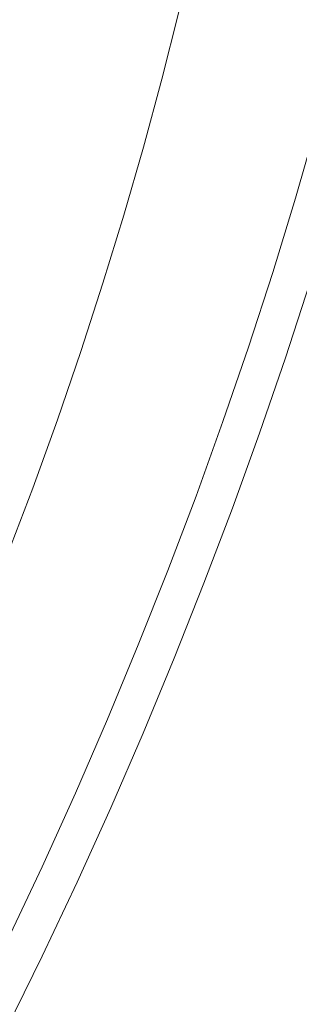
# Model space of a CAD drawing. Header units: millimetres. Extents: x 5 to 415, y 5 to 292.
# Tile 299 of 415: x 380.7 to 384.1, y 116.82 to 128.81. Entities that reach past the tile are written whole.
import ezdxf

# ---------------------------------------------------------------- set-up
doc = ezdxf.new("R2010")
doc.units = ezdxf.units.MM

msp = doc.modelspace()

# ---------------------------------------------------------------- linework, layer by layer
at = {"color": 7, "linetype": 'Continuous', "lineweight": 15, "flags": 128}
for points in [[(382.63197, 128.90957), (382.4249, 128.08561), (382.20193, 127.25897), (381.96322, 126.43022), (381.70892, 125.59994), (381.43922, 124.76868), (381.1543, 123.93701), (380.85435, 123.10552), (380.53958, 122.27475), (380.21021, 121.4453), (379.86645, 120.61772), (379.50856, 119.79258), (379.13676, 118.97045), (378.75132, 118.15189), (378.3525, 117.33746), (377.94057, 116.52772)], [(380.11098, 116.70824), (380.54647, 117.59756), (380.96736, 118.49139), (381.37334, 119.38912), (381.76415, 120.29013), (382.13951, 121.19381), (382.49918, 122.09954), (382.84289, 123.00669), (383.17042, 123.91465), (383.48154, 124.82279), (383.77604, 125.73048), (384.05372, 126.63712), (384.31438, 127.54207)], [(384.22707, 125.60801), (383.92999, 124.69235), (383.61613, 123.77625), (383.28573, 122.86033), (382.939, 121.94522), (382.57618, 121.03155), (382.19753, 120.11994), (381.80329, 119.21102), (381.39375, 118.30542), (380.96917, 117.40375), (380.52986, 116.50663)]]:
    msp.add_lwpolyline(points, dxfattribs=at)
at = {"color": 7, "linetype": 'Continuous', "lineweight": 15}
msp.add_open_spline([(337.1525, 109.53078), (337.15427, 109.71691), (337.15782, 110.08917), (337.17747, 110.71739), (337.21217, 111.41547), (337.26767, 112.18588), (337.34044, 112.96494), (337.4307, 113.75235), (337.5384, 114.54767), (337.66333, 115.34956), (337.80535, 116.15714), (337.96431, 116.96951), (338.13998, 117.78533), (338.33222, 118.60415), (338.54079, 119.42547), (338.76572, 120.24945), (339.00689, 121.0755), (339.26408, 121.90301), (339.53709, 122.73136), (339.82578, 123.55995), (340.12988, 124.38817), (340.44918, 125.21541), (340.78347, 126.04106), (341.13248, 126.86452), (341.49628, 127.68595), (341.8748, 128.50487), (342.26783, 129.32081), (342.67472, 130.13242), (343.095, 130.93882), (343.5282, 131.7391), (343.97365, 132.53193), (344.43107, 133.31686), (344.90014, 134.09351), (345.38095, 134.86202), (345.87318, 135.6218), (346.37643, 136.3723), (346.89033, 137.11297), (347.41452, 137.84325), (347.94859, 138.5626), (348.49214, 139.27049), (349.0448, 139.96639), (349.60613, 140.64979), (350.17624, 141.32083), (350.7549, 141.97902), (351.34178, 142.62396), (351.93589, 143.2546), (352.53656, 143.87024), (353.14313, 144.47018), (353.75458, 145.0534), (354.37058, 145.61959), (354.99072, 146.16859), (355.61513, 146.70049), (356.24336, 147.21488), (356.87493, 147.71141), (357.50937, 148.1897), (358.14622, 148.64938), (358.785, 149.09014), (359.42525, 149.51164), (360.06648, 149.91355), (360.70822, 150.2956), (361.34999, 150.65748), (361.99133, 150.99882), (362.63174, 151.3194), (363.21859, 151.59454), (363.75188, 151.8296), (364.2319, 152.02954), (364.71043, 152.21722), (365.2388, 152.41147), (365.81605, 152.60708), (366.44084, 152.79812), (367.06138, 152.96706), (367.6772, 153.11372), (368.28785, 153.23805), (368.89287, 153.33996), (369.4918, 153.41931), (370.0842, 153.4761), (370.66964, 153.51028), (371.24765, 153.52178), (371.81783, 153.51064), (372.37974, 153.47688), (372.93295, 153.42045), (373.47706, 153.34146), (373.96803, 153.24826), (374.40805, 153.14683), (374.79936, 153.04254), (375.18469, 152.92555), (375.60483, 152.78188), (376.05703, 152.60635), (376.538, 152.39326), (377.00719, 152.15838), (377.4642, 151.90182), (377.90871, 151.62379), (378.34036, 151.32446), (378.75876, 151.00397), (379.16366, 150.66264), (379.55474, 150.30072), (379.93168, 149.91844), (380.29422, 149.51613), (380.6421, 149.09409), (380.97501, 148.6526), (381.29273, 148.19204), (381.57036, 147.75187), (381.8118, 147.33732), (382.02067, 146.95285), (382.22045, 146.55825), (382.43159, 146.10994), (382.65028, 145.60409), (382.87162, 145.03619), (383.07596, 144.45784), (383.19756, 144.06065), (383.25761, 143.8645)], degree=3, knots=[0, 0, 0, 0, 0.0071645, 0.01432901, 0.02388887, 0.03345049, 0.04301035, 0.05259685, 0.06219042, 0.07178756, 0.0813847, 0.09097827, 0.10056477, 0.11012463, 0.11968625, 0.12924611, 0.13880597, 0.14836759, 0.15792746, 0.16748732, 0.17704894, 0.1866088, 0.19616866, 0.20573028, 0.21529015, 0.22487664, 0.23447022, 0.24406735, 0.25366449, 0.26325807, 0.27284456, 0.28240449, 0.29196619, 0.30152611, 0.31108606, 0.32064777, 0.33020772, 0.33976767, 0.34932939, 0.35888933, 0.36844928, 0.378011, 0.38757095, 0.39715776, 0.40675172, 0.41634926, 0.42594681, 0.43554077, 0.44512758, 0.45468753, 0.46424925, 0.4738092, 0.48336914, 0.49293086, 0.50249081, 0.51205075, 0.52161247, 0.53117242, 0.54073238, 0.55029411, 0.55985406, 0.56941409, 0.57897591, 0.58853594, 0.59575456, 0.60297473, 0.61019489, 0.61741351, 0.62697354, 0.63653536, 0.64609539, 0.65565543, 0.66521724, 0.67477728, 0.68433731, 0.69389913, 0.70345916, 0.71301919, 0.72258101, 0.73214104, 0.74170107, 0.75126289, 0.76082293, 0.76804155, 0.77526171, 0.78248187, 0.7897005, 0.79926053, 0.80882235, 0.81838238, 0.82794246, 0.83750434, 0.8470644, 0.85662452, 0.86618644, 0.87574656, 0.88530668, 0.8948686, 0.90442872, 0.91398884, 0.92355076, 0.93311088, 0.94032999, 0.94755067, 0.95477134, 0.96199046, 0.97155058, 0.9811125, 0.99067262, 1, 1, 1, 1], dxfattribs=at)

doc.saveas('drawing.dxf')
